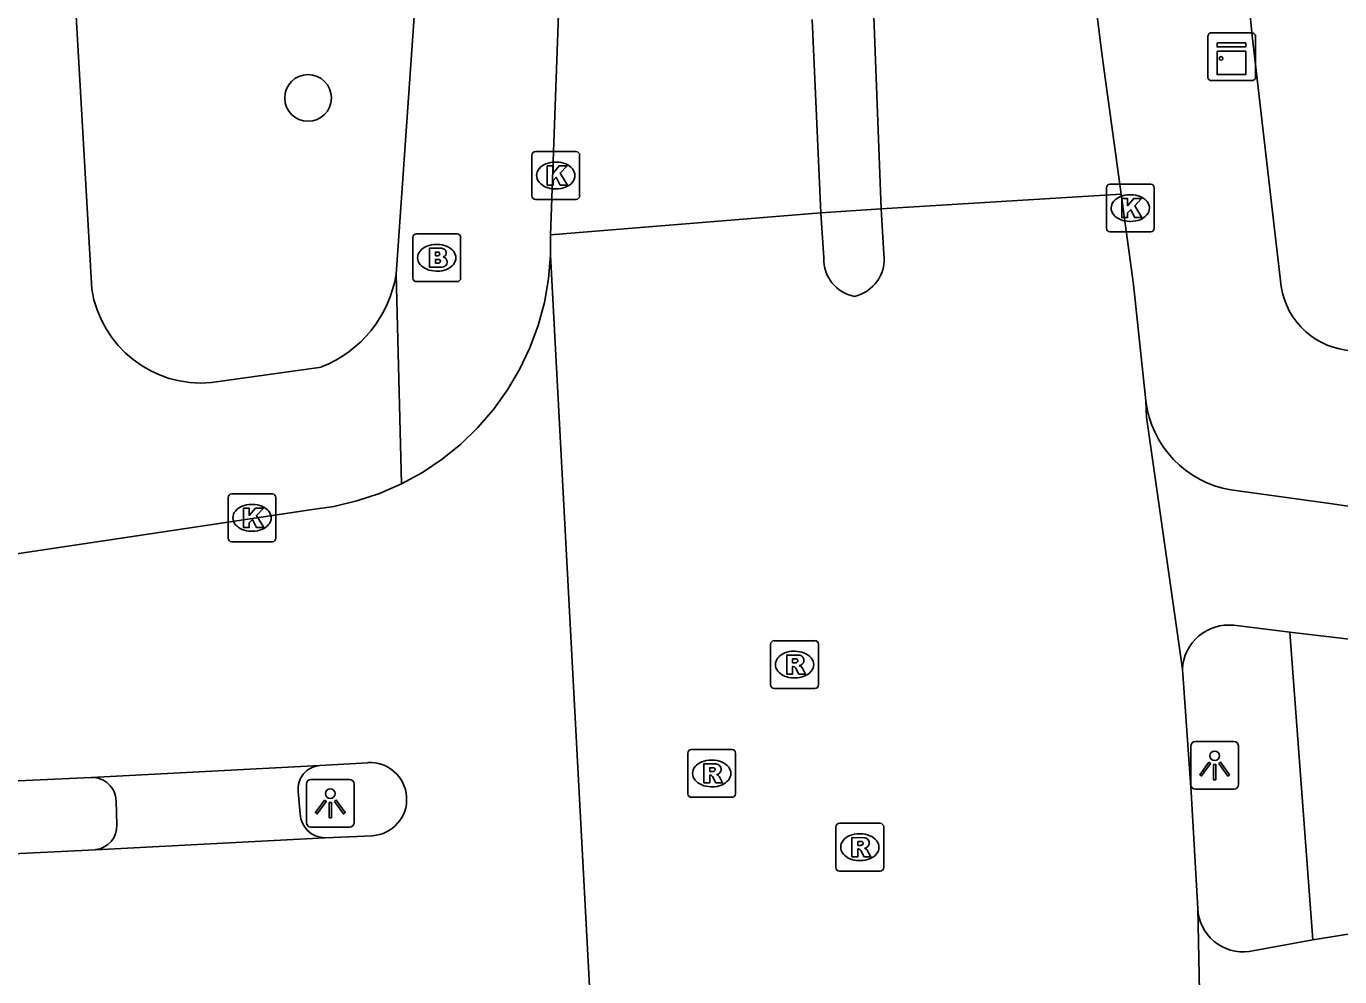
# Model space of a CAD drawing. Extents: x 161084 to 161928, y 385355 to 386522.
# Drawn here: x 161611.48 to 161638.98, y 385753.28 to 385773.19 of the extents above; entities that cross this region are included whole.
import ezdxf

# ---------------------------------------------------------------- set-up
doc = ezdxf.new("R2010")
doc.units = 0
for name, color, linetype in [('IMGEO_Boom', 7, 'Continuous'), ('IMGEO_Brandkraan', 7, 'Continuous'), ('IMGEO_Fietspad_gesloten', 7, 'Continuous'), ('IMGEO_Kast', 7, 'Continuous'), ('IMGEO_Kolk', 7, 'Continuous'), ('IMGEO_Lichtpunt', 7, 'Continuous'), ('IMGEO_Rijbaan_lokaal_gesloten', 7, 'Continuous'), ('IMGEO_Rioolput', 7, 'Continuous'), ('IMGEO_Voetpad_open', 7, 'Continuous')]:
    doc.layers.add(name, color=color, linetype=linetype)

msp = doc.modelspace()

# ---------------------------------------------------------------- linework, layer by layer
at = {"layer": 'IMGEO_Boom'}
msp.add_circle((161617.375, 385771.685), 0.489, dxfattribs=at)
at = {"layer": 'IMGEO_Brandkraan'}
for p, q in [((161619.569, 385767.912), (161619.569, 385768.764)), ((161619.644, 385768.838), (161620.496, 385768.838)), ((161620.057, 385768.618), (161620.082, 385768.618)), ((161620.57, 385768.764), (161620.57, 385767.912)), ((161620.08, 385768.058), (161620.055, 385768.058)), ((161620.496, 385767.838), (161619.644, 385767.838))]:
    msp.add_line(p, q, dxfattribs=at)
for points in [[(161619.569, 385767.912), (161619.569, 385768.764)], [(161619.644, 385768.838), (161620.496, 385768.838)], [(161620.57, 385768.764), (161620.57, 385767.912)], [(161619.917, 385768.538), (161619.917, 385768.138), (161620.13, 385768.138)], [(161620.148, 385768.538), (161619.917, 385768.538)], [(161620.096, 385768.457), (161620.042, 385768.457), (161620.042, 385768.381)], [(161620.042, 385768.381), (161620.095, 385768.381)], [(161620.104, 385768.305), (161620.042, 385768.305), (161620.042, 385768.224)], [(161620.042, 385768.224), (161620.104, 385768.224)], [(161620.496, 385767.838), (161619.644, 385767.838)]]:
    msp.add_lwpolyline(points, dxfattribs=at)
for centre, radius, start, end in [((161619.646, 385768.762), 0.0765, 91.552, 178.448), ((161619.646, 385768.762), 0.0765, 91.552, 178.448), ((161620.494, 385768.762), 0.0765, 1.552, 88.448), ((161620.494, 385768.762), 0.0765, 1.552, 88.448), ((161620.097, 385768.419), 0.0379, 267.8285, 90.9355), ((161620.105, 385768.264), 0.0404, 269.8759, 90.5077), ((161620.152, 385768.393), 0.145, 59.4692, 91.5367), ((161620.177, 385768.44), 0.0922, 285.5137, 58.1501), ((161620.182, 385768.248), 0.105, 301.3115, 78.989), ((161620.136, 385768.389), 0.251, 268.6676, 293.5347), ((161619.646, 385767.914), 0.0765, 181.552, 268.448), ((161619.646, 385767.914), 0.0765, 181.552, 268.448), ((161620.494, 385767.914), 0.0765, 271.552, 358.448), ((161620.494, 385767.914), 0.0765, 271.552, 358.448)]:
    msp.add_arc(centre, radius, start, end, dxfattribs=at)
for centre, major_axis, ratio, start_param, end_param in [((161620.056, 385768.338), (-0.387, 0.002), 0.722429, 4.712389, 7.853982), ((161620.081, 385768.338), (-0.39, 0.002), 0.717154, 1.570796, 4.712389)]:
    msp.add_ellipse(centre, major_axis=major_axis, ratio=ratio, start_param=start_param, end_param=end_param, dxfattribs=at)
at = {"layer": 'IMGEO_Fietspad_gesloten'}
for points in [[(161636.696, 385763.475), (161638.723, 385763.196), (161639.921, 385763.023), (161640.583, 385762.928), (161641.579, 385762.807), (161649.554, 385761.838), (161654.574, 385761.228)], [(161637.93, 385760.495), (161636.757, 385760.641)], [(161637.93, 385760.495), (161641.905, 385760.031)], [(161642.361, 385754.69), (161638.412, 385754.052)], [(161638.412, 385754.052), (161637.083, 385753.809)]]:
    msp.add_lwpolyline(points, dxfattribs=at)
for centre, radius, start, end in [((161637.066, 385765.609), 2.166, 186.9995, 260.1755), ((161636.651, 385759.679), 0.967, 83.7363, 177.4135), ((161636.953, 385754.75), 0.95, 182.4087, 277.8653)]:
    msp.add_arc(centre, radius, start, end, dxfattribs=at)
at = {"layer": 'IMGEO_Kast'}
for p, q in [((161636.289, 385773.049), (161637.13, 385773.049)), ((161637.13, 385773.049), (161636.289, 385773.049)), ((161636.214, 385772.124), (161636.214, 385772.965)), ((161636.214, 385772.965), (161636.214, 385772.124)), ((161637.214, 385772.974), (161637.214, 385772.133)), ((161637.214, 385772.133), (161637.214, 385772.974)), ((161637.139, 385772.049), (161636.298, 385772.049)), ((161636.298, 385772.049), (161637.139, 385772.049))]:
    msp.add_line(p, q, dxfattribs=at)
for points in [[(161636.409, 385772.839), (161637.009, 385772.839), (161637.009, 385772.754), (161636.409, 385772.754), (161636.409, 385772.839)], [(161636.409, 385772.664), (161637.009, 385772.664), (161637.009, 385772.175), (161636.409, 385772.175), (161636.409, 385772.664)]]:
    msp.add_lwpolyline(points, dxfattribs=at)
msp.add_circle((161636.493, 385772.513), 0.0377, dxfattribs=at)
for centre, start, end in [((161636.292, 385772.971), 92.4484, 184.2845), ((161636.292, 385772.971), 92.4484, 184.2845), ((161637.136, 385772.971), 2.4484, 94.2845), ((161637.136, 385772.971), 2.4484, 94.2845), ((161636.292, 385772.127), 182.4484, 274.2845), ((161636.292, 385772.127), 182.4484, 274.2845), ((161637.136, 385772.127), 272.4484, 4.2845), ((161637.136, 385772.127), 272.4484, 4.2845)]:
    msp.add_arc(centre, 0.0779, start, end, dxfattribs=at)
at = {"layer": 'IMGEO_Kolk'}
for p, q in [((161622.136, 385770.561), (161622.988, 385770.561)), ((161622.061, 385769.635), (161622.061, 385770.487)), ((161622.549, 385770.341), (161622.574, 385770.341)), ((161623.062, 385770.487), (161623.062, 385769.635)), ((161622.572, 385769.781), (161622.547, 385769.781)), ((161634.091, 385768.953), (161634.091, 385769.805)), ((161634.166, 385769.879), (161635.018, 385769.879)), ((161635.092, 385769.805), (161635.092, 385768.953)), ((161622.988, 385769.561), (161622.136, 385769.561)), ((161634.579, 385769.659), (161634.604, 385769.659)), ((161635.018, 385768.879), (161634.166, 385768.879)), ((161634.602, 385769.099), (161634.577, 385769.099)), ((161615.776, 385763.391), (161616.628, 385763.391)), ((161615.701, 385762.465), (161615.701, 385763.317)), ((161616.189, 385763.171), (161616.214, 385763.171)), ((161616.702, 385763.317), (161616.702, 385762.465)), ((161616.212, 385762.611), (161616.187, 385762.611)), ((161616.628, 385762.391), (161615.776, 385762.391))]:
    msp.add_line(p, q, dxfattribs=at)
for points in [[(161622.136, 385770.561), (161622.988, 385770.561)], [(161622.061, 385769.635), (161622.061, 385770.487)], [(161622.382, 385770.261), (161622.505, 385770.261), (161622.505, 385770.11), (161622.635, 385770.261), (161622.799, 385770.261), (161622.653, 385770.11), (161622.806, 385769.861), (161622.654, 385769.861), (161622.569, 385770.025), (161622.505, 385769.958), (161622.505, 385769.861), (161622.382, 385769.861), (161622.382, 385770.261)], [(161623.062, 385770.487), (161623.062, 385769.635)], [(161634.091, 385768.953), (161634.091, 385769.805)], [(161634.166, 385769.879), (161635.018, 385769.879)], [(161635.092, 385769.805), (161635.092, 385768.953)], [(161622.988, 385769.561), (161622.136, 385769.561)], [(161634.412, 385769.579), (161634.535, 385769.579), (161634.535, 385769.428), (161634.665, 385769.579), (161634.829, 385769.579), (161634.683, 385769.428), (161634.836, 385769.179), (161634.684, 385769.179), (161634.599, 385769.343), (161634.535, 385769.276), (161634.535, 385769.179), (161634.412, 385769.179), (161634.412, 385769.579)], [(161635.018, 385768.879), (161634.166, 385768.879)], [(161615.776, 385763.391), (161616.628, 385763.391)], [(161615.701, 385762.465), (161615.701, 385763.317)], [(161616.022, 385763.091), (161616.145, 385763.091), (161616.145, 385762.94), (161616.275, 385763.091), (161616.439, 385763.091), (161616.293, 385762.94), (161616.446, 385762.691), (161616.294, 385762.691), (161616.209, 385762.855), (161616.145, 385762.788), (161616.145, 385762.691), (161616.022, 385762.691), (161616.022, 385763.091)], [(161616.702, 385763.317), (161616.702, 385762.465)], [(161616.628, 385762.391), (161615.776, 385762.391)]]:
    msp.add_lwpolyline(points, dxfattribs=at)
for centre, start, end in [((161622.138, 385770.485), 91.552, 178.448), ((161622.138, 385770.485), 91.552, 178.448), ((161622.986, 385770.485), 1.552, 88.448), ((161622.986, 385770.485), 1.552, 88.448), ((161634.168, 385769.803), 91.552, 178.448), ((161634.168, 385769.803), 91.552, 178.448), ((161635.016, 385769.803), 1.552, 88.448), ((161635.016, 385769.803), 1.552, 88.448), ((161622.138, 385769.637), 181.552, 268.448), ((161622.138, 385769.637), 181.552, 268.448), ((161622.986, 385769.637), 271.552, 358.448), ((161622.986, 385769.637), 271.552, 358.448), ((161634.168, 385768.955), 181.552, 268.448), ((161634.168, 385768.955), 181.552, 268.448), ((161635.016, 385768.955), 271.552, 358.448), ((161635.016, 385768.955), 271.552, 358.448), ((161615.778, 385763.315), 91.552, 178.448), ((161615.778, 385763.315), 91.552, 178.448), ((161616.626, 385763.315), 1.552, 88.448), ((161616.626, 385763.315), 1.552, 88.448), ((161615.778, 385762.467), 181.552, 268.448), ((161615.778, 385762.467), 181.552, 268.448), ((161616.626, 385762.467), 271.552, 358.448), ((161616.626, 385762.467), 271.552, 358.448)]:
    msp.add_arc(centre, 0.0765, start, end, dxfattribs=at)
for centre, major_axis, ratio, start_param, end_param in [((161622.548, 385770.061), (-0.387, 0.002), 0.722429, 4.712389, 7.853982), ((161622.573, 385770.061), (-0.39, 0.002), 0.717154, 1.570796, 4.712389), ((161634.578, 385769.379), (-0.387, 0.002), 0.722429, 4.712389, 7.853982), ((161634.603, 385769.379), (-0.39, 0.002), 0.717154, 1.570796, 4.712389), ((161616.188, 385762.891), (-0.387, 0.002), 0.722429, 4.712389, 7.853982), ((161616.213, 385762.891), (-0.39, 0.002), 0.717154, 1.570796, 4.712389)]:
    msp.add_ellipse(centre, major_axis=major_axis, ratio=ratio, start_param=start_param, end_param=end_param, dxfattribs=at)
at = {"layer": 'IMGEO_Lichtpunt'}
for p, q in [((161636.761, 385758.205), (161635.953, 385758.205)), ((161636.761, 385758.205), (161635.953, 385758.205)), ((161635.859, 385758.11), (161635.859, 385757.303)), ((161635.859, 385758.11), (161635.859, 385757.303)), ((161636.855, 385757.303), (161636.855, 385758.11)), ((161636.855, 385757.303), (161636.855, 385758.11)), ((161617.342, 385757.316), (161617.342, 385756.509)), ((161617.342, 385757.316), (161617.342, 385756.509)), ((161618.244, 385757.411), (161617.436, 385757.411)), ((161618.244, 385757.411), (161617.436, 385757.411)), ((161618.338, 385756.509), (161618.338, 385757.316)), ((161618.338, 385756.509), (161618.338, 385757.316)), ((161635.953, 385757.209), (161636.761, 385757.209)), ((161635.953, 385757.209), (161636.761, 385757.209)), ((161617.436, 385756.415), (161618.244, 385756.415)), ((161617.436, 385756.415), (161618.244, 385756.415))]:
    msp.add_line(p, q, dxfattribs=at)
for points in [[(161636.233, 385757.774), (161636.272, 385757.746), (161636.084, 385757.484), (161636.046, 385757.511), (161636.233, 385757.774)], [(161636.335, 385757.726), (161636.382, 385757.726), (161636.382, 385757.404), (161636.335, 385757.404), (161636.335, 385757.726)], [(161636.445, 385757.746), (161636.483, 385757.773), (161636.67, 385757.511), (161636.631, 385757.483), (161636.445, 385757.746)], [(161617.716, 385756.98), (161617.755, 385756.952), (161617.567, 385756.69), (161617.529, 385756.717), (161617.716, 385756.98)], [(161617.818, 385756.932), (161617.865, 385756.932), (161617.865, 385756.61), (161617.818, 385756.61), (161617.818, 385756.932)], [(161617.928, 385756.952), (161617.966, 385756.979), (161618.153, 385756.717), (161618.114, 385756.689), (161617.928, 385756.952)]]:
    msp.add_lwpolyline(points, dxfattribs=at)
for centre in [(161636.358, 385757.908), (161617.841, 385757.114)]:
    msp.add_circle(centre, 0.0994, dxfattribs=at)
for centre, start, end in [((161635.953, 385758.11), 90, 180), ((161635.953, 385758.11), 90, 180), ((161636.761, 385758.11), 0, 90), ((161636.761, 385758.11), 0, 90), ((161617.436, 385757.316), 90, 180), ((161617.436, 385757.316), 90, 180), ((161618.244, 385757.316), 0, 90), ((161618.244, 385757.316), 0, 90), ((161635.953, 385757.303), 180, 270), ((161635.953, 385757.303), 180, 270), ((161636.761, 385757.303), 270, 0), ((161636.761, 385757.303), 270, 360), ((161617.436, 385756.509), 180, 270), ((161617.436, 385756.509), 180, 270), ((161618.244, 385756.509), 270, 0), ((161618.244, 385756.509), 270, 360)]:
    msp.add_arc(centre, 0.0946, start, end, dxfattribs=at)
at = {"layer": 'IMGEO_Rijbaan_lokaal_gesloten'}
for points in [[(161622.454, 385768.815), (161622.936, 385782.114), (161622.584, 385789.922), (161622.239, 385797.159), (161622.2, 385799.696)], [(161628.111, 385769.278), (161627.933, 385773.325)], [(161629.224, 385773.391), (161629.375, 385769.365)], [(161633.899, 385773.407), (161633.995, 385772.614), (161634.397, 385769.669)], [(161629.375, 385769.365), (161634.397, 385769.669)], [(161634.397, 385769.669), (161634.656, 385767.775), (161634.916, 385765.345)], [(161622.454, 385768.815), (161628.111, 385769.278)], [(161628.174, 385768.334), (161628.111, 385769.278)], [(161629.375, 385769.365), (161629.434, 385768.413)], [(161622.453, 385768.395), (161622.454, 385768.815)], [(161619.331, 385763.603), (161619.77, 385763.843), (161620.185, 385764.122), (161620.574, 385764.436), (161620.933, 385764.785), (161621.259, 385765.163), (161621.551, 385765.57), (161621.805, 385766), (161622.019, 385766.452), (161622.192, 385766.921), (161622.323, 385767.404), (161622.41, 385767.897), (161622.453, 385768.395)], [(161622.453, 385768.395), (161623.394, 385750.725)], [(161635.685, 385759.723), (161634.933, 385765), (161634.916, 385765.345)], [(161592.192, 385760.139), (161595.909, 385760.336), (161606.605, 385761.434), (161607.456, 385761.563), (161617.417, 385763.057), (161617.912, 385763.129), (161618.399, 385763.244), (161618.873, 385763.403), (161619.331, 385763.603)], [(161636.004, 385754.71), (161635.868, 385757.146), (161635.685, 385759.723)], [(161617.621, 385757.703), (161612.837, 385757.454)], [(161618.624, 385757.763), (161617.621, 385757.703)], [(161612.837, 385757.454), (161610.843, 385757.36)], [(161617.733, 385756.19), (161618.726, 385756.233)], [(161610.9, 385755.841), (161612.924, 385755.941)], [(161612.924, 385755.941), (161617.733, 385756.19)], [(161636.052, 385751.22), (161636.06, 385751.925), (161636.004, 385754.71)]]:
    msp.add_lwpolyline(points, dxfattribs=at)
for centre, radius, start, end in [((161628.965, 385768.306), 0.792, 177.9959, 259.0628), ((161628.638, 385768.312), 0.802, 282.7465, 7.252), ((161618.673, 385756.998), 0.767, 273.9634, 93.6648)]:
    msp.add_arc(centre, radius, start, end, dxfattribs=at)
at = {"layer": 'IMGEO_Rioolput'}
for p, q in [((161627.06, 385759.392), (161627.06, 385760.244)), ((161627.135, 385760.318), (161627.987, 385760.318)), ((161627.548, 385760.098), (161627.573, 385760.098)), ((161628.061, 385760.244), (161628.061, 385759.392)), ((161627.571, 385759.538), (161627.546, 385759.538)), ((161627.987, 385759.318), (161627.135, 385759.318)), ((161625.326, 385757.112), (161625.326, 385757.964)), ((161625.401, 385758.038), (161626.253, 385758.038)), ((161626.327, 385757.964), (161626.327, 385757.112)), ((161625.814, 385757.818), (161625.839, 385757.818)), ((161626.253, 385757.038), (161625.401, 385757.038)), ((161625.837, 385757.258), (161625.812, 385757.258)), ((161628.502, 385756.493), (161629.354, 385756.493)), ((161628.427, 385755.567), (161628.427, 385756.419)), ((161628.915, 385756.273), (161628.94, 385756.273)), ((161629.428, 385756.419), (161629.428, 385755.567)), ((161628.938, 385755.713), (161628.913, 385755.713)), ((161629.354, 385755.493), (161628.502, 385755.493))]:
    msp.add_line(p, q, dxfattribs=at)
for points in [[(161627.06, 385759.392), (161627.06, 385760.244)], [(161627.135, 385760.318), (161627.987, 385760.318)], [(161628.061, 385760.244), (161628.061, 385759.392)], [(161627.649, 385760.016), (161627.397, 385760.018), (161627.397, 385759.618)], [(161627.397, 385759.618), (161627.521, 385759.618), (161627.521, 385759.78), (161627.532, 385759.78)], [(161627.575, 385759.937), (161627.521, 385759.937), (161627.521, 385759.856)], [(161627.521, 385759.856), (161627.573, 385759.856)], [(161627.579, 385759.751), (161627.65, 385759.618), (161627.79, 385759.618), (161627.725, 385759.744)], [(161627.987, 385759.318), (161627.135, 385759.318)], [(161625.326, 385757.112), (161625.326, 385757.964)], [(161625.401, 385758.038), (161626.253, 385758.038)], [(161626.327, 385757.964), (161626.327, 385757.112)], [(161625.915, 385757.736), (161625.663, 385757.738), (161625.663, 385757.338)], [(161625.841, 385757.657), (161625.787, 385757.657), (161625.787, 385757.576)], [(161625.663, 385757.338), (161625.787, 385757.338), (161625.787, 385757.5), (161625.798, 385757.5)], [(161625.787, 385757.576), (161625.839, 385757.576)], [(161625.845, 385757.471), (161625.916, 385757.338), (161626.056, 385757.338), (161625.991, 385757.464)], [(161626.253, 385757.038), (161625.401, 385757.038)], [(161628.502, 385756.493), (161629.354, 385756.493)], [(161628.427, 385755.567), (161628.427, 385756.419)], [(161629.428, 385756.419), (161629.428, 385755.567)], [(161629.016, 385756.191), (161628.764, 385756.193), (161628.764, 385755.793)], [(161628.764, 385755.793), (161628.888, 385755.793), (161628.888, 385755.955), (161628.899, 385755.955)], [(161628.942, 385756.112), (161628.888, 385756.112), (161628.888, 385756.031)], [(161628.888, 385756.031), (161628.94, 385756.031)], [(161628.946, 385755.926), (161629.017, 385755.793), (161629.157, 385755.793), (161629.092, 385755.919)], [(161629.354, 385755.493), (161628.502, 385755.493)]]:
    msp.add_lwpolyline(points, dxfattribs=at)
for centre, radius, start, end in [((161627.137, 385760.242), 0.0765, 91.552, 178.448), ((161627.137, 385760.242), 0.0765, 91.552, 178.448), ((161627.985, 385760.242), 0.0765, 1.552, 88.448), ((161627.985, 385760.242), 0.0765, 1.552, 88.448), ((161627.531, 385759.727), 0.0533, 26.0293, 88.6989), ((161627.557, 385760.045), 0.19, 274.7715, 282.9687), ((161627.581, 385759.841), 0.0964, 77.0061, 93.1865), ((161627.595, 385759.898), 0.0378, 276.6634, 79.6772), ((161627.648, 385759.906), 0.109, 350.3612, 89.416), ((161627.646, 385759.906), 0.112, 277.5842, 350.9817), ((161627.63, 385759.691), 0.108, 29.5134, 73.7905), ((161627.137, 385759.394), 0.0765, 181.552, 268.448), ((161627.137, 385759.394), 0.0765, 181.552, 268.448), ((161627.985, 385759.394), 0.0765, 271.552, 358.448), ((161627.985, 385759.394), 0.0765, 271.552, 358.448), ((161625.403, 385757.962), 0.0765, 91.552, 178.448), ((161625.403, 385757.962), 0.0765, 91.552, 178.448), ((161626.251, 385757.962), 0.0765, 1.552, 88.448), ((161626.251, 385757.962), 0.0765, 1.552, 88.448), ((161625.823, 385757.765), 0.19, 274.7715, 282.9687), ((161625.847, 385757.561), 0.0964, 77.0061, 93.1865), ((161625.861, 385757.618), 0.0378, 276.6634, 79.6772), ((161625.914, 385757.626), 0.109, 350.3612, 89.416), ((161625.912, 385757.626), 0.112, 277.5842, 350.9817), ((161625.797, 385757.447), 0.0533, 26.0293, 88.6989), ((161625.896, 385757.411), 0.108, 29.5134, 73.7905), ((161625.403, 385757.114), 0.0765, 181.552, 268.448), ((161625.403, 385757.114), 0.0765, 181.552, 268.448), ((161626.251, 385757.114), 0.0765, 271.552, 358.448), ((161626.251, 385757.114), 0.0765, 271.552, 358.448), ((161628.504, 385756.417), 0.0765, 91.552, 178.448), ((161628.504, 385756.417), 0.0765, 91.552, 178.448), ((161629.352, 385756.417), 0.0765, 1.552, 88.448), ((161629.352, 385756.417), 0.0765, 1.552, 88.448), ((161628.898, 385755.902), 0.0533, 26.0293, 88.6989), ((161628.924, 385756.22), 0.19, 274.7715, 282.9687), ((161628.948, 385756.016), 0.0964, 77.0061, 93.1865), ((161628.962, 385756.073), 0.0378, 276.6634, 79.6772), ((161629.015, 385756.081), 0.109, 350.3612, 89.416), ((161629.013, 385756.081), 0.112, 277.5842, 350.9817), ((161628.997, 385755.866), 0.108, 29.5134, 73.7905), ((161628.504, 385755.569), 0.0765, 181.552, 268.448), ((161628.504, 385755.569), 0.0765, 181.552, 268.448), ((161629.352, 385755.569), 0.0765, 271.552, 358.448), ((161629.352, 385755.569), 0.0765, 271.552, 358.448)]:
    msp.add_arc(centre, radius, start, end, dxfattribs=at)
for centre, major_axis, ratio, start_param, end_param in [((161627.547, 385759.818), (-0.387, 0.002), 0.722429, 4.712389, 7.853982), ((161627.572, 385759.818), (-0.39, 0.002), 0.717154, 1.570796, 4.712389), ((161625.813, 385757.538), (-0.387, 0.002), 0.722429, 4.712389, 7.853982), ((161625.838, 385757.538), (-0.39, 0.002), 0.717154, 1.570796, 4.712389), ((161628.914, 385755.993), (-0.387, 0.002), 0.722429, 4.712389, 7.853982), ((161628.939, 385755.993), (-0.39, 0.002), 0.717154, 1.570796, 4.712389)]:
    msp.add_ellipse(centre, major_axis=major_axis, ratio=ratio, start_param=start_param, end_param=end_param, dxfattribs=at)
at = {"layer": 'IMGEO_Voetpad_open'}
for points in [[(161637.75, 385767.736), (161637.609, 385768.939), (161637.145, 385772.987), (161635.96, 385785.049), (161635.344, 385796.097)], [(161612.848, 385767.683), (161612.402, 385775.474)], [(161619.741, 385775.491), (161619.221, 385767.994)], [(161629.375, 385769.365), (161628.111, 385769.278)], [(161619.331, 385763.603), (161619.221, 385767.994)], [(161617.656, 385766.05), (161615.351, 385765.723)], [(161638.412, 385754.052), (161637.93, 385760.495)], [(161617.171, 385757.16), (161617.209, 385756.691)], [(161613.373, 385756.461), (161613.357, 385756.96)]]:
    msp.add_lwpolyline(points, dxfattribs=at)
for centre, radius, start, end in [((161616.725, 385768.402), 2.529, 291.6019, 350.7271), ((161615.138, 385768.029), 2.316, 188.5896, 275.2842), ((161639.321, 385767.978), 1.589, 188.7471, 267.3335), ((161617.653, 385757.218), 0.486, 93.8049, 186.896), ((161612.852, 385756.949), 0.505, 1.2792, 91.6584), ((161617.731, 385756.713), 0.523, 182.3944, 270.1765), ((161612.873, 385756.439), 0.5, 275.8472, 2.5341)]:
    msp.add_arc(centre, radius, start, end, dxfattribs=at)

doc.saveas('drawing.dxf')
